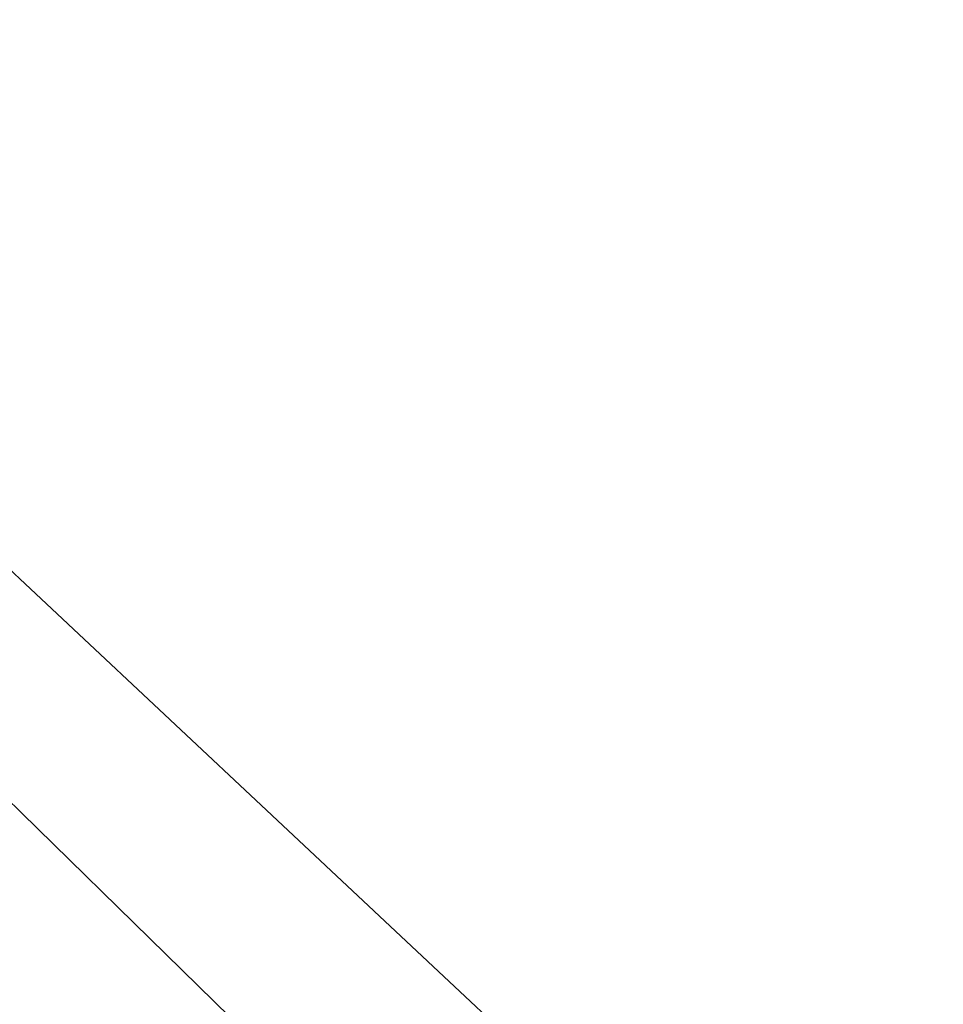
# Model space of a CAD drawing. Header units: millimetres. Extents: x -625 to 3625, y -115 to 71.
# Tile 367 of 656: x 1009 to 1016, y 5 to 13. Entities that reach past the tile are written whole.
import ezdxf

# ---------------------------------------------------------------- set-up
doc = ezdxf.new("R2010")
doc.units = ezdxf.units.MM
doc.layers.add('152', color=7, linetype='Continuous', true_color=0xffffff)

# ---------------------------------------------------------------- blocks, each defined once
blk = doc.blocks.new('UG_SURFACE_002')
at = {"layer": '152', "color": 252, "linetype": 'Continuous', "lineweight": 35}
for points in [[(2200, -31, 2234.9999), (2200, 69, 2234.9999), (800, 69, 2234.9999), (800, -31, 2234.9999)], [(950, -31, 2085), (950, 69, 2085), (2050, 69, 2085), (2050, -31, 2085)]]:
    blk.add_3dface(points, dxfattribs=at)
blk = doc.blocks.new('UG_SURFACE_102')
at = {"layer": '152', "color": 31, "linetype": 'Continuous', "lineweight": 35}
for points in [[(964.25, 50.25, -5), (1012.2499, 3.25, -5), (973.25, -3.75, -5), (968.75, -3.75, -5)], [(964.25, 50.25, -5), (1012.5, 5, -5), (1012.5, 3.25, -5), (1012.2499, 3.25, -5)], [(964.25, 50.25, -5), (1016.5, 13, -5), (1016.5, 5, -5), (1012.5, 5, -5)], [(1012.2499, 3.25, 2021.25), (964.25, 50.25, 2069.2501), (968.75, -3.75, 2064.75), (973.25, -3.75, 2060.25)], [(964.25, 50.25, 2069.2501), (1012.5, 5, 2020.9999), (1016.5, 5, 2017), (1016.5, 13, 2017)], [(1012.2499, 3.25, 2021.25), (1012.5, 3.25, 2020.9999), (1012.5, 5, 2020.9999), (964.25, 50.25, 2069.2501)]]:
    blk.add_3dface(points, dxfattribs=at)
blk = doc.blocks.new('UG_SURFACE_104')
at = {"layer": '152', "color": 31, "linetype": 'Continuous', "lineweight": 35}
for points in [[(2035.7499, -34.75, 2069.2501), (2035.7499, 50.25, 2069.2501), (964.25, 50.25, 2069.2501), (964.25, -34.75, 2069.2501)], [(964.25, 50.25, 2069.2501), (1016.5, 13, 2017), (1016.5, 5, 2017), (1012.5, 5, 2020.9999)], [(1012.5, 5, 2020.9999), (1012.5, 3.25, 2020.9999), (1012.2499, 3.25, 2021.25), (964.25, 50.25, 2069.2501)], [(973.25, -3.75, 2060.25), (968.75, -3.75, 2064.75), (964.25, 50.25, 2069.2501), (1012.2499, 3.25, 2021.25)]]:
    blk.add_3dface(points, dxfattribs=at)

msp = doc.modelspace()

# ---------------------------------------------------------------- block references
at = {"layer": '152', "color": 252, "linetype": 'Continuous', "lineweight": -3, "true_color": 0x939598}
for name in ['UG_SURFACE_002', 'UG_SURFACE_102', 'UG_SURFACE_104']:
    msp.add_blockref(name, (0, 0), dxfattribs=at)

doc.saveas('drawing.dxf')
